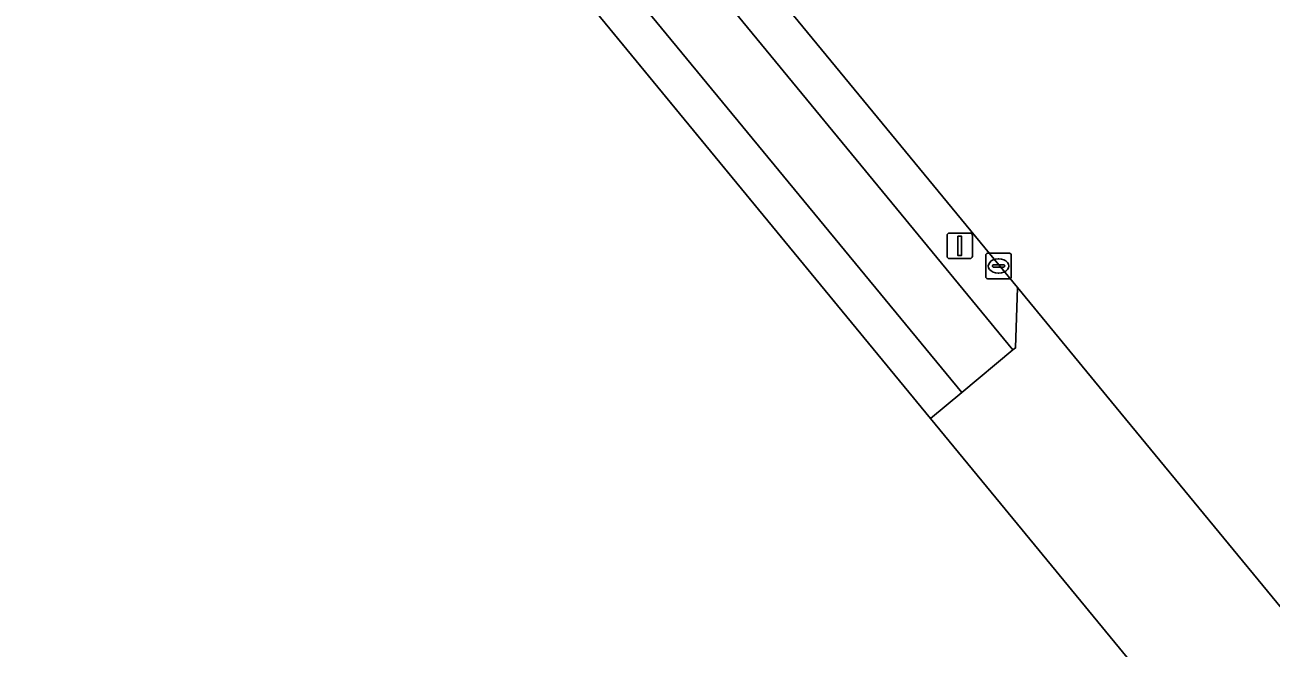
# Model space of a CAD drawing. Extents: x 156141 to 158132, y 385651 to 388333.
# Drawn here: x 156942.97 to 156991.83, y 386508.59 to 386533.01 of the extents above; entities that cross this region are included whole.
import ezdxf

# ---------------------------------------------------------------- set-up
doc = ezdxf.new("R2010")
doc.units = 0
for name, color, linetype in [('IMGEO_Berm_groen', 7, 'Continuous'), ('IMGEO_Erf', 7, 'Continuous'), ('IMGEO_Fietspad_gesloten', 7, 'Continuous'), ('IMGEO_Kolk', 7, 'Continuous'), ('IMGEO_Lichtmast', 7, 'Continuous'), ('IMGEO_Rijbaan_lokaal_gesloten', 7, 'Continuous'), ('IMGEO_Rijbaan_lokaal_open', 7, 'Continuous'), ('IMGEO_Voetpad_gesloten', 7, 'Continuous')]:
    doc.layers.add(name, color=color, linetype=linetype)

msp = doc.modelspace()

# ---------------------------------------------------------------- linework, layer by layer
at = {"layer": 'IMGEO_Berm_groen'}
msp.add_lwpolyline([(156853.684, 386678.56), (156851.061, 386678.853), (156937.507, 386573.955), (156942.955, 386567.338), (156954.381, 386553.461), (156961.988, 386544.223), (156981.707, 386520.274), (156981.808, 386520.357), (156981.886, 386522.718), (156969.993, 386537.173), (156967.693, 386539.965), (156963.321, 386545.249), (156955.673, 386554.535), (156954.392, 386556.062), (156950.447, 386560.886), (156944.252, 386568.405), (156938.824, 386574.994)], close=True, dxfattribs=at)
at = {"layer": 'IMGEO_Erf'}
msp.add_lwpolyline([(156467.271, 386511.428), (156654.656, 386420.005), (156654.599, 386419.889), (156819.388, 386339.603), (156839.509, 386329.801), (156877.289, 386311.398), (156965.306, 386491.609), (156966.644, 386494.221), (156968.437, 386496.628), (156970.404, 386498.962), (156972.53, 386501.023), (156974.904, 386502.923), (156977.407, 386504.451), (156980.018, 386506.015), (156982.736, 386507.187), (156986.184, 386508.223), (156981.22, 386514.254), (156978.471, 386517.593), (156958.789, 386541.505), (156951.164, 386550.769), (156944.356, 386559.041), (156934.051, 386571.56), (156837.85, 386688.098)], dxfattribs=at)
at = {"layer": 'IMGEO_Fietspad_gesloten'}
msp.add_lwpolyline([(156851.061, 386678.853), (156847.15, 386683.599), (156841.168, 386690.858), (156839.176, 386689.202), (156935.219, 386572.64), (156940.947, 386565.685), (156947.362, 386557.896), (156952.399, 386551.77), (156960.01, 386542.525), (156964.129, 386537.511), (156979.696, 386518.607), (156981.707, 386520.274), (156961.988, 386544.223), (156954.381, 386553.461), (156942.955, 386567.338), (156937.507, 386573.955)], close=True, dxfattribs=at)
at = {"layer": 'IMGEO_Kolk'}
for p, q in [((156980.641, 386523.141), (156980.641, 386523.993)), ((156980.716, 386524.067), (156981.568, 386524.067)), ((156981.129, 386523.847), (156981.154, 386523.847)), ((156981.642, 386523.993), (156981.642, 386523.141)), ((156980.9, 386523.561), (156980.9, 386523.573)), ((156981.338, 386523.524), (156980.94, 386523.524)), ((156980.943, 386523.61), (156981.341, 386523.61)), ((156981.152, 386523.287), (156981.127, 386523.287)), ((156981.384, 386523.573), (156981.384, 386523.561)), ((156981.568, 386523.067), (156980.716, 386523.067))]:
    msp.add_line(p, q, dxfattribs=at)
for points in [[(156980.641, 386523.141), (156980.641, 386523.993)], [(156980.716, 386524.067), (156981.568, 386524.067)], [(156981.642, 386523.993), (156981.642, 386523.141)], [(156981.568, 386523.067), (156980.716, 386523.067)]]:
    msp.add_lwpolyline(points, dxfattribs=at)
for centre, radius, start, end in [((156980.718, 386523.991), 0.0765, 91.552, 178.448), ((156980.718, 386523.991), 0.0765, 91.552, 178.448), ((156981.566, 386523.991), 0.0765, 1.552, 88.448), ((156981.566, 386523.991), 0.0765, 1.552, 88.448), ((156980.94, 386523.57), 0.0403, 85.8775, 175.7526), ((156980.937, 386523.56), 0.0366, 178.938, 274.7102), ((156981.341, 386523.567), 0.043, 264.8664, 352.4533), ((156981.345, 386523.572), 0.0386, 1.7309, 96.639), ((156980.718, 386523.143), 0.0765, 181.552, 268.448), ((156980.718, 386523.143), 0.0765, 181.552, 268.448), ((156981.566, 386523.143), 0.0765, 271.552, 358.448), ((156981.566, 386523.143), 0.0765, 271.552, 358.448)]:
    msp.add_arc(centre, radius, start, end, dxfattribs=at)
for centre, major_axis, ratio, start_param, end_param in [((156981.128, 386523.567), (-0.387, 0.002), 0.722429, 4.712389, 7.853982), ((156981.153, 386523.567), (-0.39, 0.002), 0.717154, 1.570796, 4.712389)]:
    msp.add_ellipse(centre, major_axis=major_axis, ratio=ratio, start_param=start_param, end_param=end_param, dxfattribs=at)
at = {"layer": 'IMGEO_Lichtmast'}
for p, q in [((156979.125, 386523.955), (156979.125, 386524.755)), ((156979.125, 386524.755), (156979.125, 386523.955)), ((156979.225, 386524.855), (156980.015, 386524.855)), ((156980.015, 386524.855), (156979.225, 386524.855)), ((156980.115, 386524.755), (156980.115, 386523.955)), ((156980.115, 386523.955), (156980.115, 386524.755)), ((156980.015, 386523.855), (156979.225, 386523.855)), ((156979.225, 386523.855), (156980.015, 386523.855))]:
    msp.add_line(p, q, dxfattribs=at)
msp.add_lwpolyline([(156979.545, 386524.73), (156979.695, 386524.73), (156979.695, 386523.98), (156979.545, 386523.98), (156979.545, 386524.73)], dxfattribs=at)
for centre, start, end in [((156979.225, 386524.755), 90, 180), ((156979.225, 386524.755), 90, 180), ((156980.015, 386524.755), 0, 90), ((156980.015, 386524.755), 360, 90), ((156979.225, 386523.955), 180, 270), ((156979.225, 386523.955), 180, 270), ((156980.015, 386523.955), 270, 0), ((156980.015, 386523.955), 270, 0)]:
    msp.add_arc(centre, 0.1, start, end, dxfattribs=at)
at = {"layer": 'IMGEO_Rijbaan_lokaal_gesloten'}
msp.add_lwpolyline([(156840.884, 386694.139), (156843.409, 386691.026), (156843.564, 386690.837), (156844.157, 386690.118), (156847.426, 386686.171), (156847.51, 386686.07), (156853.684, 386678.56), (156938.824, 386574.994), (156944.252, 386568.405), (156950.447, 386560.886), (156954.392, 386556.062), (156955.673, 386554.535), (156963.321, 386545.249), (156967.693, 386539.965), (156969.993, 386537.173), (156981.886, 386522.718), (156985.569, 386518.241), (156993.209, 386508.961)], dxfattribs=at)
at = {"layer": 'IMGEO_Rijbaan_lokaal_open'}
msp.add_lwpolyline([(156985.569, 386518.241), (156981.886, 386522.718), (156981.808, 386520.357), (156981.707, 386520.274), (156979.696, 386518.607), (156978.471, 386517.593), (156981.22, 386514.254), (156986.184, 386508.223), (156987.592, 386506.512), (156993.904, 386498.844), (156995.146, 386499.844), (156997.229, 386501.521), (156999.306, 386501.555), (156993.209, 386508.961)], close=True, dxfattribs=at)
at = {"layer": 'IMGEO_Voetpad_gesloten'}
msp.add_lwpolyline([(156952.399, 386551.77), (156951.164, 386550.769), (156958.789, 386541.505), (156978.471, 386517.593), (156979.696, 386518.607), (156964.129, 386537.511), (156960.01, 386542.525)], close=True, dxfattribs=at)

doc.saveas('drawing.dxf')
